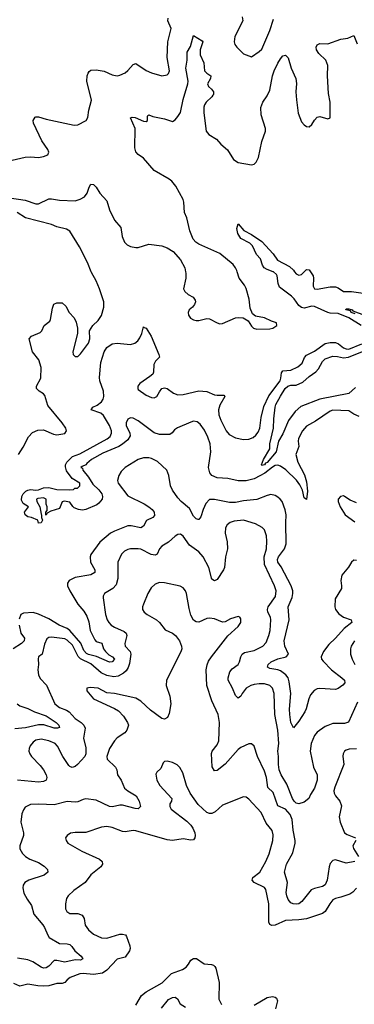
# Model space of a CAD drawing. Header units: inches. Extents: x 1694797 to 1849917, y 907313 to 1017959.
# Tile 798 of 834: x 1824248 to 1826792, y 994424 to 1001918. Entities that reach past the tile are written whole.
import ezdxf

# ---------------------------------------------------------------- set-up
doc = ezdxf.new("R2010")
doc.units = ezdxf.units.IN
doc.header["$MEASUREMENT"] = 0
doc.layers.add('B8020', color=7, linetype='Continuous')
doc.layers.add('B8929', color=7, linetype='Continuous')

msp = doc.modelspace()

# ---------------------------------------------------------------- linework, layer by layer
at = {"layer": 'B8020', "color": 5}
for points, elevation in [([(1824191.5, 1000848.5), (1824290, 1000872.7), (1824330, 1000874.9), (1824390, 1000870.5), (1824430, 1000878), (1824462, 1000890), (1824469.3, 1000910), (1824462.9, 1000930), (1824415.3, 1000995.3), (1824352.8, 1001130), (1824351.5, 1001150), (1824364.6, 1001175.4), (1824370, 1001179.3), (1824390, 1001179.5), (1824450, 1001161.3), (1824663.3, 1001116.7), (1824690, 1001119.3), (1824753.2, 1001150), (1824766.3, 1001173.7), (1824773.2, 1001230), (1824794.7, 1001305.3), (1824757.7, 1001450), (1824761.1, 1001490), (1824768.6, 1001511.4), (1824776.1, 1001523.9), (1824790, 1001534.4), (1824830, 1001537.6), (1824890, 1001526.5), (1824950, 1001499.5), (1824990, 1001490.4), (1825010, 1001494.9), (1825050, 1001514.4), (1825070, 1001530.4), (1825110, 1001578), (1825130, 1001583.8), (1825210, 1001532), (1825250, 1001512.7), (1825330, 1001490.7), (1825370, 1001498), (1825380.7, 1001510), (1825387.6, 1001530), (1825369.7, 1001630), (1825374.6, 1001750), (1825400.5, 1001850), (1825375.6, 1001910), (1825377.4, 1001930)], 640), ([(1825939.4, 1001939.4), (1825945.7, 1001910), (1825884.9, 1001790), (1825878, 1001750), (1825884.9, 1001730), (1825899.1, 1001710), (1825950, 1001658.8), (1826010, 1001636), (1826070, 1001676.3), (1826090, 1001694.8), (1826150, 1001835.5), (1826177.9, 1001922.1)], 640), ([(1825901.6, 1000000), (1825898.7, 1000010), (1825889.7, 1000030), (1825870, 1000055.4), (1825770, 1000138.9), (1825609.7, 1000209.7), (1825586.2, 1000226.2), (1825567.7, 1000247.7), (1825541.7, 1000310), (1825518.9, 1000410), (1825501.7, 1000450), (1825495.4, 1000530), (1825489.8, 1000549.8), (1825435.1, 1000650), (1825404, 1000690), (1825385.4, 1000705.4), (1825271.7, 1000770), (1825190, 1000864.2), (1825150, 1000892.4), (1825131.9, 1000911.9), (1825123.5, 1000943.5), (1825126.6, 1001090), (1825089.7, 1001170.3), (1825103.1, 1001176.9), (1825126.3, 1001173.7), (1825190, 1001147.1), (1825210, 1001143.1), (1825219.5, 1001150), (1825219.6, 1001180.4), (1825222, 1001190), (1825230, 1001194), (1825260.9, 1001180.9), (1825350, 1001164.2), (1825410, 1001142.3), (1825430, 1001156), (1825450, 1001180.3), (1825470, 1001213), (1825490.4, 1001310), (1825527.7, 1001430), (1825529.4, 1001450.6), (1825511.9, 1001548.1), (1825521.7, 1001610), (1825521.9, 1001670), (1825545.9, 1001714.1), (1825570, 1001797), (1825636.7, 1001756.7), (1825640.7, 1001750), (1825621.2, 1001690), (1825621.5, 1001650), (1825648.3, 1001590), (1825653.7, 1001530), (1825670, 1001511.8), (1825701.5, 1001490), (1825698.6, 1001470), (1825674.9, 1001430), (1825683.6, 1001410), (1825707.6, 1001390), (1825721.3, 1001370), (1825721.8, 1001350), (1825717.3, 1001342.7), (1825709.1, 1001330), (1825665, 1001290), (1825652.1, 1001270), (1825647.6, 1001252.4), (1825648.2, 1001210), (1825667.1, 1001070), (1825685, 1001045), (1825743.7, 1001010), (1825777, 1000970), (1825828, 1000928), (1825874.7, 1000854.7), (1825910.4, 1000830.3), (1826010, 1000813.7), (1826030, 1000819.5), (1826045.7, 1000834.3), (1826063.5, 1000870), (1826089.8, 1000990), (1826117, 1001070), (1826117.7, 1001090), (1826084.8, 1001195.2), (1826081.6, 1001250), (1826096.8, 1001290), (1826130, 1001338.9), (1826150, 1001381.3), (1826169.2, 1001490), (1826183.4, 1001530), (1826210, 1001587.6), (1826230, 1001621.3), (1826250, 1001643), (1826270, 1001647.3), (1826290, 1001627.3), (1826311.1, 1001550), (1826347, 1001470), (1826351.9, 1001431.9), (1826347.5, 1001370), (1826352.1, 1001307.9), (1826366.4, 1001206.4), (1826390, 1001140.5), (1826410, 1001117.1), (1826430, 1001104.9), (1826450, 1001104), (1826470, 1001120.7), (1826490, 1001154.8), (1826510, 1001177.3), (1826530, 1001180.5), (1826590, 1001162.8), (1826609.1, 1001170.9), (1826608, 1001290), (1826597, 1001357), (1826589.7, 1001490), (1826590.8, 1001570), (1826576.8, 1001610), (1826521.9, 1001661.9), (1826504.2, 1001690), (1826502.2, 1001710), (1826510, 1001728.2), (1826530, 1001737.8), (1826590, 1001735.4), (1826690, 1001769.3), (1826742.5, 1001777.5), (1826790, 1001798.4), (1826813.5, 1001733.5)], 620), ([(1824170, 1000561.5), (1824290, 1000545.7), (1824370, 1000515.6), (1824390, 1000516.5), (1824470, 1000554.7), (1824490, 1000555.2), (1824550, 1000544.5), (1824670, 1000539.2), (1824709, 1000551), (1824740.5, 1000570), (1824762.2, 1000597.8), (1824776.9, 1000643.1), (1824790, 1000667.3), (1824810, 1000663.8), (1824830, 1000642.4), (1824857.5, 1000597.5), (1824910, 1000538.9), (1824931.2, 1000471.2), (1824970, 1000392.7), (1825016.4, 1000336.4), (1825027, 1000267), (1825046, 1000226), (1825064.2, 1000204.2), (1825090, 1000191.5), (1825130, 1000184.4), (1825150, 1000185.5), (1825230, 1000210.2), (1825330, 1000196.5), (1825370, 1000181.3), (1825413.7, 1000153.7), (1825470, 1000090.6), (1825503.7, 1000030), (1825509.9, 1000000)], 620), ([(1824791, 1000000), (1824764.1, 1000070), (1824703.2, 1000190), (1824628, 1000308), (1824603.4, 1000323.4), (1824530, 1000340.8), (1824490, 1000359.2), (1824291, 1000411), (1824229.7, 1000450)], 620), ([(1826176.6, 1000000), (1826130, 1000016.7), (1826108, 1000030), (1826094.6, 1000050), (1826078.1, 1000098.1), (1826049.6, 1000130), (1826018.2, 1000198.2), (1825998, 1000218), (1825930, 1000253.5), (1825907.2, 1000290), (1825900.3, 1000330), (1825910, 1000364), (1825952.8, 1000312.8), (1826010, 1000284.5), (1826089.2, 1000230), (1826176.6, 1000136.6), (1826208.5, 1000088.5), (1826298.6, 1000038.6), (1826330.6, 1000010.6), (1826338.5, 1000000)], 580), ([(1826412.4, 1000000), (1826430, 1000016.5), (1826450, 1000014.4), (1826459.3, 1000000)], 580)]:
    msp.add_lwpolyline(points, dxfattribs=dict(at, elevation=elevation))
at = {"layer": 'B8929', "color": 5}
for points, elevation in [([(1824238.4, 998610), (1824274.2, 998665.9), (1824315.6, 998744.4), (1824344.7, 998775.3), (1824386.6, 998793.4), (1824430, 998795.6), (1824504.5, 998764.5), (1824530, 998759.5), (1824590, 998768.9), (1824602.9, 998790), (1824598.7, 998810), (1824569.7, 998850), (1824460.9, 998980.9), (1824438.9, 999058.9), (1824429.7, 999070), (1824395.4, 999090), (1824375.6, 999110), (1824376.5, 999130), (1824409.3, 999190.7), (1824411.3, 999270), (1824393.6, 999330), (1824344, 999390), (1824320.5, 999490), (1824338.4, 999510), (1824403.5, 999536.5), (1824415.8, 999550), (1824434, 999590), (1824476.3, 999623.7), (1824483.1, 999636.9), (1824497, 999723), (1824507.2, 999752.8), (1824530, 999764.4), (1824570, 999763.7), (1824598.9, 999738.9), (1824625, 999690), (1824661.3, 999650), (1824677.3, 999617.3), (1824686.7, 999570), (1824686.7, 999530), (1824652.4, 999390), (1824654.9, 999370), (1824670, 999353.7), (1824690, 999355.3), (1824710, 999374.4), (1824770, 999457.1), (1824780.4, 999490), (1824779.7, 999550), (1824803.9, 999590), (1824843.5, 999630), (1824870, 999667.3), (1824888.3, 999730), (1824888.4, 999770), (1824854.2, 999870), (1824829, 999930), (1824793.5, 999993.5), (1824791, 1000000)], 620), ([(1825509.9, 1000000), (1825512, 999990), (1825510.3, 999950), (1825494.4, 999870), (1825503, 999850), (1825530, 999827), (1825567.4, 999807.4), (1825583.1, 999783.1), (1825584.2, 999770), (1825577.4, 999750), (1825561.3, 999730), (1825536.4, 999710), (1825528.4, 999690), (1825532.4, 999670), (1825547.3, 999647.3), (1825570, 999633.4), (1825590, 999628.4), (1825610.6, 999629.4), (1825670, 999644.4), (1825690, 999641.5), (1825750, 999610.4), (1825770, 999604.4), (1825790, 999606), (1825890, 999648.2), (1825910, 999652.4), (1825948.2, 999648.2), (1825985.8, 999625.8), (1826010, 999586.8), (1826026.8, 999570), (1826050, 999562), (1826150, 999564.9), (1826174, 999570), (1826204, 999590), (1826202, 999610), (1826163.3, 999623.3), (1826108.7, 999650), (1826041, 999661), (1826018.7, 999678.7), (1826001.6, 999721.6), (1825991.8, 999790), (1825970, 999872), (1825956.6, 999896.6), (1825916, 999950), (1825901.6, 1000000)], 620), ([(1826845.7, 999590), (1826750, 999648.8), (1826670, 999681.2), (1826610, 999683.5), (1826590, 999689.9), (1826490, 999734.7), (1826470, 999736.8), (1826410, 999722.3), (1826390, 999726.9), (1826370, 999742.3), (1826334.6, 999794.6), (1826314.6, 999814.6), (1826223.2, 999883.2), (1826213.6, 999910), (1826206.7, 999970), (1826200.1, 999980.1), (1826179.1, 999999.1), (1826176.6, 1000000)], 580), ([(1826338.5, 1000000), (1826350, 999984.6), (1826370, 999974), (1826390, 999979.1), (1826412.4, 1000000)], 580), ([(1826459.3, 1000000), (1826478.7, 999970), (1826482, 999950), (1826479.2, 999890), (1826490, 999869), (1826510, 999866.7), (1826610, 999884.4), (1826650, 999884.9), (1826670, 999877), (1826710.2, 999850.2), (1826770, 999849.4), (1826930, 999826.7), (1827010, 999845.3), (1827050, 999866.3), (1827069.7, 999890), (1827073.6, 999910), (1827046.2, 999986.2), (1827046.9, 1000000)], 580), ([(1826798.9, 999678.9), (1826769.7, 999690), (1826763.2, 999703.2), (1826727.8, 999710), (1826730, 999718.8), (1826750, 999718.6), (1826775.5, 999710), (1826781.7, 999701.7), (1826870.1, 999670.1)], 560), ([(1826830, 998899.3), (1826790, 998915.3), (1826750, 998940.2), (1826630, 998946.8), (1826610, 998937.8), (1826498, 998862), (1826430, 998824.5), (1826398.9, 998790), (1826368, 998730), (1826364.6, 998710), (1826371, 998670), (1826349, 998610), (1826364, 998550), (1826413.9, 998453.9), (1826430, 998401.1), (1826436.9, 998330), (1826430, 998266), (1826410, 998278), (1826397.9, 998337.9), (1826378.1, 998378.1), (1826353, 998413), (1826271.2, 998491.2), (1826230, 998521), (1826210, 998527.7), (1826190, 998524.1), (1826170, 998513), (1826112.6, 998467.4), (1826074.7, 998445.3), (1826030, 998424.9), (1825970, 998408.5), (1825910, 998409.1), (1825830, 998427.3), (1825750, 998432.3), (1825710, 998449.3), (1825694.4, 998470), (1825684.9, 998510), (1825701.6, 998630), (1825697, 998690), (1825679.7, 998739.7), (1825653.2, 998793.2), (1825620.5, 998840.5), (1825598.2, 998858.2), (1825570, 998861.9), (1825550, 998855.7), (1825448.6, 998811.4), (1825424, 998796), (1825406.8, 998773.2), (1825390, 998761.1), (1825310, 998762.2), (1825270, 998773.2), (1825150, 998865.5), (1825110, 998884.8), (1825090, 998888.5), (1825070, 998878.4), (1825057.6, 998850), (1825057.8, 998830), (1825085.6, 998770), (1825087.7, 998750), (1825070, 998719.9), (1825030, 998686.7), (1825001.8, 998670), (1824880.7, 998619.3), (1824794.4, 998570), (1824758.5, 998541.5), (1824750, 998529), (1824722, 998518), (1824714, 998510), (1824725.4, 998505.4), (1824727.3, 998490), (1824770, 998436.9), (1824802.8, 998382.8), (1824850, 998341.1), (1824872.8, 998310), (1824877.2, 998290), (1824874.2, 998270), (1824850, 998239.1), (1824833.7, 998226.3), (1824750, 998189.9), (1824724.7, 998184.7), (1824695.1, 998190), (1824662.7, 998202.7), (1824651.9, 998211.9), (1824630, 998247.3), (1824586.5, 998253.5), (1824570.7, 998249.3), (1824550, 998198), (1824483.6, 998176.4), (1824458, 998162), (1824450, 998146), (1824446, 998150), (1824446, 998170), (1824458, 998182), (1824458, 998210), (1824448.7, 998230), (1824449, 998270), (1824430, 998279.5), (1824384.9, 998275.1), (1824374.8, 998270), (1824378, 998250), (1824401.6, 998210), (1824410, 998154), (1824414, 998150), (1824414, 998130), (1824422, 998110), (1824410, 998088), (1824390, 998086), (1824386, 998110), (1824338, 998130), (1824310, 998135.1), (1824289.3, 998150), (1824285.2, 998170), (1824313.6, 998210), (1824274.7, 998234.7), (1824262, 998262), (1824263.5, 998290), (1824274.6, 998310), (1824295.6, 998330), (1824310, 998338.4), (1824330, 998342.5), (1824370, 998336.2), (1824390, 998339.2), (1824430, 998355.3), (1824470, 998358.8), (1824530, 998343.5), (1824630, 998338.8), (1824658, 998342), (1824668.4, 998351.6), (1824687.3, 998352.7), (1824706, 998370), (1824704, 998390), (1824646.8, 998426.8), (1824604.7, 998484.7), (1824595.3, 998515.3), (1824596.3, 998530), (1824607.1, 998550), (1824650, 998593.4), (1824705.1, 998614.9), (1824912.8, 998727.2), (1824934.8, 998745.2), (1824945.4, 998770), (1824945.2, 998790), (1824931.4, 998830), (1824884.7, 998904.7), (1824864.2, 998924.2), (1824791.8, 998950), (1824805.1, 998970), (1824836.8, 998983.2), (1824869.9, 999010), (1824883.1, 999030), (1824887.9, 999050), (1824886.2, 999090), (1824857.8, 999170), (1824854.7, 999194.7), (1824864.9, 999310), (1824890, 999390.9), (1824910, 999423.6), (1824950, 999450.8), (1824990, 999456.4), (1825090, 999445.9), (1825124.2, 999455.8), (1825145.5, 999474.5), (1825162.2, 999497.8), (1825176.5, 999530), (1825190, 999581), (1825194.9, 999574.9), (1825210, 999570.4), (1825247.8, 999510), (1825306.4, 999370), (1825310.3, 999350), (1825281.3, 999318.7), (1825267.2, 999292.8), (1825265.2, 999234.8), (1825259.1, 999220.9), (1825238.3, 999201.7), (1825162.5, 999150), (1825145.5, 999130), (1825145.9, 999110), (1825150, 999104.2), (1825210, 999060.2), (1825250, 999043.2), (1825270, 999040.3), (1825290, 999050.4), (1825310, 999086), (1825330, 999110.4), (1825350, 999116.5), (1825370, 999111.6), (1825416.9, 999076.9), (1825450, 999063.9), (1825490, 999066.1), (1825610, 999092.7), (1825670, 999089), (1825730, 999063.4), (1825750, 999059.8), (1825799.7, 999059.7), (1825807.2, 999050), (1825770, 998984.8), (1825760.6, 998950), (1825763.2, 998910), (1825776.4, 998870), (1825818.3, 998790), (1825841.7, 998761.7), (1825890, 998735.4), (1825950, 998723.5), (1825990, 998726.4), (1826022.5, 998737.5), (1826044.5, 998755.5), (1826061.6, 998778.4), (1826074.9, 998810), (1826083.4, 998890), (1826105, 998975), (1826143.4, 999056.6), (1826228.8, 999170), (1826234.9, 999190), (1826238, 999230), (1826250, 999245.9), (1826310, 999249.6), (1826363.8, 999276.2), (1826395.4, 999304.6), (1826413.7, 999346.3), (1826430, 999364.6), (1826490, 999395.1), (1826570, 999453.9), (1826610, 999462), (1826650, 999461), (1826672.1, 999452.1), (1826710, 999421.6), (1826730, 999412.4), (1826750, 999411.8), (1826850.6, 999450)], 580), ([(1826801.6, 999118.4), (1826750, 999074.2), (1826530.4, 999030), (1826385, 998975.1), (1826342.9, 998937.1), (1826293.2, 998866.8), (1826250, 998767.3), (1826215.5, 998710), (1826198, 998630), (1826130, 998548.1), (1826117.3, 998542.7), (1826110, 998529.9), (1826090, 998526.3), (1826086.9, 998530), (1826102.8, 998570), (1826148.9, 998651.1), (1826150.9, 998690.9), (1826178.9, 998810), (1826179.3, 998880.7), (1826189.8, 998969.8), (1826196.8, 998990), (1826230, 999053.8), (1826267.4, 999110), (1826287.2, 999130), (1826310, 999136.4), (1826350, 999137.3), (1826399.8, 999160.2), (1826450, 999203.6), (1826501, 999239), (1826519.3, 999260.7), (1826550, 999317.1), (1826570, 999336), (1826630, 999356.3), (1826665.6, 999354.4), (1826710, 999343.4), (1826748.9, 999348.9), (1826893.2, 999406.8)], 560), ([(1826810, 997801.6), (1826790, 997803.5), (1826770.4, 997790), (1826749.2, 997750.8), (1826698, 997690), (1826688.9, 997651.1), (1826695.9, 997610), (1826694, 997590), (1826647.6, 997510), (1826644.2, 997450), (1826650.2, 997430), (1826675.8, 997395.8), (1826711.2, 997371.2), (1826767.7, 997350), (1826772.7, 997330), (1826714.4, 997285.6), (1826650, 997210.6), (1826597.7, 997162.3), (1826558.7, 997110), (1826540.2, 997070), (1826544, 997050), (1826555.3, 997035.3), (1826618.6, 996970), (1826698, 996910), (1826717.6, 996890), (1826720.3, 996870), (1826705.9, 996854.1), (1826670, 996828.4), (1826650, 996821.4), (1826530, 996828.7), (1826510, 996825.1), (1826487.4, 996812.6), (1826460.5, 996779.5), (1826445.8, 996750), (1826427.6, 996672.4), (1826415.8, 996650), (1826370, 996578), (1826330, 996528), (1826310, 996568.7), (1826301, 996630), (1826299.9, 996670), (1826309.2, 996790), (1826297.5, 996877.5), (1826288.4, 996910), (1826271.7, 996931.7), (1826230, 996961.8), (1826209.9, 996969.9), (1826150, 996980.8), (1826131.6, 996990), (1826137.4, 997010), (1826161.1, 997030), (1826210, 997053.2), (1826273.6, 997070), (1826292.9, 997090), (1826264.1, 997150), (1826259, 997190), (1826296.5, 997350), (1826289, 997450), (1826320.4, 997519.6), (1826325.6, 997550), (1826323.9, 997570), (1826312.8, 997610), (1826235, 997755), (1826211.7, 997790), (1826208.1, 997810), (1826217.1, 997830), (1826262.7, 997890), (1826274.4, 997930), (1826270.8, 998090), (1826274.5, 998150), (1826267.5, 998187.5), (1826243.5, 998250), (1826229.8, 998270), (1826210, 998285.3), (1826190, 998296.5), (1826156.7, 998303.3), (1826130, 998297.7), (1826050, 998267.5), (1825950, 998257.2), (1825890, 998244.2), (1825844.3, 998244.3), (1825730, 998266.6), (1825690, 998266.4), (1825664, 998236), (1825643, 998190), (1825625.3, 998134.7), (1825610, 998114.3), (1825604.7, 998115.3), (1825590, 998118.7), (1825570, 998138.8), (1825538.5, 998198.5), (1825475.1, 998250), (1825450, 998278.3), (1825410, 998336.9), (1825395, 998370), (1825380.8, 998450), (1825366.9, 998490), (1825295, 998555), (1825250, 998579.1), (1825230, 998584.5), (1825190, 998584), (1825150, 998570.6), (1825050.5, 998509.5), (1825020.5, 998479.5), (1825001.8, 998450), (1824991.7, 998410), (1824997.8, 998390), (1825070, 998295.5), (1825193.5, 998233.5), (1825230.5, 998210.5), (1825255.9, 998190), (1825271.1, 998170), (1825274.2, 998145.8), (1825260.4, 998130), (1825212.4, 998107.6), (1825190, 998064), (1825170, 998050.7), (1825094.9, 998065.1), (1825070, 998064.7), (1824970, 998026.3), (1824939.6, 998010), (1824857.9, 997942.1), (1824790, 997846.6), (1824783.6, 997830), (1824786.9, 997790), (1824820.2, 997730), (1824819.6, 997710), (1824790, 997693.3), (1824670, 997673.2), (1824623.7, 997650), (1824610.3, 997630), (1824611.3, 997610), (1824630.2, 997570), (1824690.1, 997470.1), (1824735.4, 997415.4), (1824757.7, 997377.7), (1824774.2, 997334.2), (1824783.6, 997270), (1824818.2, 997198.2), (1824830, 997184.8), (1824871.8, 997171.8), (1824885.5, 997130), (1824899.5, 997110), (1824924.7, 997084.7), (1824954.4, 997070), (1824967.9, 997050), (1824950.3, 997030), (1824930, 997027.1), (1824831.9, 997071.9), (1824770, 997086.9), (1824755.2, 997095.2), (1824736.4, 997116.4), (1824712.8, 997172.8), (1824630, 997270.3), (1824610, 997284.4), (1824549.2, 997309.2), (1824470, 997359), (1824390, 997394), (1824350, 997406.6), (1824277.8, 997402.2), (1824256.4, 997390), (1824243.9, 997356.1)], 620), ([(1826810, 998242), (1826761.4, 998261.4), (1826719, 998290), (1826710, 998293.3), (1826687.7, 998290), (1826670.6, 998270), (1826668.5, 998250), (1826684, 998210), (1826722, 998150), (1826797.2, 998097.2)], 620), ([(1826816.7, 996723.3), (1826747.8, 996572.2), (1826718, 996562), (1826630, 996561), (1826590, 996546.2), (1826570, 996537.6), (1826510, 996494.8), (1826490, 996470.9), (1826463.9, 996410), (1826456.1, 996350), (1826482.6, 996230), (1826509.2, 996170), (1826509.3, 996130), (1826489.5, 996070.5), (1826458.4, 996021.6), (1826445.9, 995990), (1826410, 995962.5), (1826370, 995950.5), (1826350, 995955.7), (1826335, 995970), (1826322.4, 995990), (1826278.8, 996098.8), (1826237.4, 996170), (1826220.2, 996210), (1826215, 996250), (1826216.5, 996310), (1826210.6, 996350), (1826217.6, 996410), (1826211, 996510), (1826189.3, 996630), (1826182, 996790), (1826169.8, 996830), (1826149.9, 996849.9), (1826110, 996862.3), (1826070, 996864.1), (1826030, 996857.3), (1826006.3, 996850), (1825970.2, 996830), (1825938.5, 996790), (1825930, 996769.4), (1825910, 996755.1), (1825890, 996775.1), (1825866.3, 996830), (1825832.9, 996890), (1825832.7, 996910), (1825846.3, 996953.7), (1825863.7, 996976.3), (1825909.1, 997010.9), (1825918.9, 997030), (1825929, 997070), (1825940.3, 997090), (1825958.5, 997101.5), (1826030, 997118.2), (1826098, 997150), (1826122, 997178), (1826143.2, 997230), (1826151.4, 997270), (1826158.6, 997350), (1826155, 997370), (1826134.8, 997410), (1826131.5, 997430), (1826138.6, 997450), (1826193.2, 997526.8), (1826198.1, 997570), (1826185.8, 997610), (1826110.4, 997770.4), (1826107.9, 997830), (1826124.4, 997890), (1826127.4, 997950), (1826124, 997990), (1826110, 998035.1), (1826092.9, 998052.9), (1826040.7, 998080.7), (1825950, 998108.1), (1825878.8, 998101.2), (1825848.5, 998091.5), (1825825.2, 998074.8), (1825812.8, 998050), (1825810.2, 998010), (1825824.8, 997944.8), (1825829.3, 997890), (1825813.8, 997830), (1825805, 997750), (1825797.3, 997730), (1825750, 997657), (1825730, 997647.3), (1825710, 997661.2), (1825687.4, 997750), (1825644.2, 997830), (1825610, 997868.4), (1825539.6, 997919.6), (1825490, 997987.3), (1825470, 998002.9), (1825450, 997999.5), (1825430, 997987.3), (1825378.2, 997941.8), (1825330, 997912.4), (1825310.1, 997889.9), (1825292.9, 997850), (1825277.6, 997842.4), (1825246.6, 997846.6), (1825170, 997887.6), (1825150, 997891.9), (1825090, 997889.8), (1825070, 997886.2), (1825045.8, 997874.2), (1825020.8, 997850), (1824993.8, 997790), (1824994.4, 997665.6), (1824982.7, 997617.3), (1824954.9, 997590), (1824893, 997550), (1824883.1, 997530), (1824882.9, 997517.1), (1824901.3, 997390), (1824912.9, 997350), (1824924.6, 997330), (1824944.2, 997310), (1824970, 997293.8), (1825042.5, 997262.5), (1825057, 997250), (1825061.5, 997230), (1825047.7, 997170), (1825050.2, 997150), (1825087.8, 997110), (1825092.6, 997090), (1825082.4, 997017.6), (1825072, 996988), (1825056.9, 996963.1), (1825036.1, 996943.9), (1824997.7, 996922.3), (1824962.6, 996917.4), (1824910, 996926.7), (1824868.3, 996948.3), (1824790, 997015.8), (1824710, 997053.1), (1824692.5, 997072.5), (1824650, 997158.5), (1824610, 997196.5), (1824590, 997204.7), (1824490, 997219.7), (1824470, 997216.3), (1824454.6, 997205.4), (1824435.6, 997164.4), (1824418.4, 997090), (1824391.8, 997068.2), (1824387.1, 997052.9), (1824390.3, 997010), (1824385.2, 996970), (1824391, 996931), (1824404.5, 996904.4), (1824452.6, 996852.6), (1824516, 996710), (1824550, 996683.2), (1824602.8, 996662.8), (1824623.9, 996650), (1824670, 996599.7), (1824716, 996570), (1824736.5, 996550), (1824745.3, 996525.2), (1824733.2, 996450), (1824750, 996376), (1824751.6, 996330), (1824742.9, 996310), (1824687.3, 996250), (1824670, 996234.8), (1824647.1, 996227.1), (1824630, 996233.3), (1824622.5, 996242.5), (1824576.9, 996310), (1824534.6, 996390), (1824517.7, 996410), (1824469.3, 996430), (1824410, 996441.1), (1824370, 996435), (1824350, 996419.7), (1824328.6, 996391.4), (1824319.6, 996370), (1824318.3, 996350), (1824324.4, 996330), (1824337.3, 996310), (1824403, 996243), (1824429.3, 996210), (1824450.3, 996169.7), (1824454.7, 996150), (1824449.1, 996130.9), (1824430, 996120.3), (1824390, 996116), (1824230, 996129.8)], 640), ([(1826797.3, 995510), (1826730, 995497.3), (1826650, 995523.5), (1826630, 995519.7), (1826610, 995495.1), (1826600.2, 995470), (1826587.2, 995370), (1826570, 995334.7), (1826550, 995320.4), (1826490, 995306), (1826465.5, 995294.5), (1826394.4, 995205.6), (1826370, 995189.8), (1826350, 995186), (1826328.2, 995188.2), (1826310, 995196.3), (1826290, 995222.9), (1826278.9, 995250), (1826274.9, 995274.9), (1826285.6, 995350), (1826262.7, 995430), (1826277.4, 995490), (1826324.1, 995575.9), (1826342.6, 995650), (1826343.8, 995670), (1826327.4, 995750), (1826320.4, 995830), (1826304.4, 995870), (1826270, 995909.9), (1826210, 995935.3), (1826175.5, 996035.5), (1826134.7, 996074.7), (1826123.6, 996150), (1826110, 996197.6), (1826057.4, 996310), (1826030, 996389.3), (1826010, 996407.3), (1825990, 996407.8), (1825930, 996379.7), (1825910, 996363.5), (1825810, 996252.3), (1825750, 996204), (1825730, 996202), (1825711.1, 996231.1), (1825706.7, 996333.3), (1825711.2, 996350), (1825750, 996398.7), (1825762, 996430), (1825766.6, 996570), (1825757.6, 996630), (1825710, 996734.5), (1825671.4, 996850), (1825666.6, 996970), (1825672.9, 997007.1), (1825684.1, 997035.9), (1825706.9, 997070), (1825830.9, 997229.1), (1825910, 997298.8), (1825929.3, 997330), (1825930, 997358), (1825922, 997370), (1825910, 997376), (1825850, 997357), (1825810, 997336.2), (1825790, 997333.3), (1825730, 997358.3), (1825690, 997363.5), (1825670, 997359.7), (1825610, 997333.6), (1825590, 997334), (1825570, 997347), (1825550, 997385.2), (1825536.6, 997436.6), (1825517.4, 997550), (1825509.6, 997570), (1825490, 997594.5), (1825467.9, 997607.9), (1825350, 997632.8), (1825310, 997634.7), (1825277.4, 997622.6), (1825247, 997593), (1825223.1, 997550), (1825188.4, 997470), (1825182.4, 997450), (1825183, 997430), (1825193.4, 997410), (1825216.3, 997390), (1825289.3, 997349.3), (1825311.1, 997331.1), (1825353.6, 997273.6), (1825409.4, 997249.4), (1825431.7, 997231.7), (1825462.4, 997190), (1825479, 997150), (1825480.3, 997130), (1825472.6, 997107.4), (1825363.1, 996890), (1825362, 996850), (1825388.7, 996770), (1825397.6, 996710), (1825383.4, 996636.6), (1825372, 996608), (1825350, 996593.6), (1825330, 996599.7), (1825241.9, 996661.9), (1825170, 996731.2), (1825130, 996753.5), (1824970, 996788.5), (1824910, 996794.5), (1824844, 996830), (1824784.4, 996835.6), (1824758, 996830), (1824758.8, 996810), (1824810, 996748.4), (1824970, 996676.5), (1824998.6, 996658.6), (1825038, 996618), (1825068.5, 996570), (1825075.5, 996550), (1825061.6, 996510), (1825047.7, 996490), (1824990, 996451.1), (1824967.6, 996430), (1824931.7, 996370), (1824910.3, 996310), (1824913.7, 996290), (1824977.6, 996230), (1824987.3, 996210), (1824992.2, 996170), (1825019.2, 996130), (1825044.2, 996070), (1825070, 996048.7), (1825134.4, 996010), (1825155.3, 995970), (1825166.3, 995930), (1825147.8, 995912.2), (1825125.8, 995914.2), (1825030, 995940.2), (1825010, 995939.9), (1824953.3, 995926.8), (1824930.9, 995929.1), (1824830, 995977.2), (1824750, 995987), (1824730, 995983.1), (1824690, 995964.2), (1824670, 995961.8), (1824610, 995967.6), (1824510, 995943.1), (1824392.6, 995947.4), (1824330, 995944.2), (1824290, 995923.7), (1824276, 995904), (1824265.4, 995874.6), (1824256.1, 995810), (1824278, 995730), (1824277.3, 995710), (1824248.7, 995630), (1824250, 995606.8), (1824270, 995573), (1824292.7, 995550), (1824325.5, 995530), (1824390, 995502.9), (1824434.3, 995474.3), (1824459.5, 995450), (1824463.1, 995430), (1824434.1, 995405.9), (1824317.6, 995370), (1824286.5, 995350), (1824274.9, 995330), (1824271.3, 995310), (1824280.2, 995270), (1824304.2, 995224.2), (1824337, 995177), (1824356.6, 995110), (1824425, 995030), (1824437.4, 995010), (1824460.9, 994950), (1824472.8, 994932.8), (1824550, 994887.5), (1824610, 994885.2), (1824630, 994879), (1824645.2, 994865.2), (1824666.9, 994830), (1824715.3, 994790), (1824728, 994770), (1824710, 994758.9), (1824670, 994761.8), (1824590, 994745.2), (1824530, 994758.5), (1824510, 994758.8), (1824470, 994713.5), (1824450, 994701.2), (1824430, 994699.8), (1824410, 994706.9), (1824347.6, 994747.6), (1824310, 994763.1), (1824230, 994776.1)], 660), ([(1824243.2, 997310), (1824257.7, 997250), (1824284.2, 997210), (1824281.3, 997190), (1824261.1, 997170), (1824199, 997130)], 620), ([(1826794.7, 997190), (1826769.4, 997150.6), (1826763.6, 997130), (1826764.4, 997090), (1826775.5, 997050), (1826795.3, 997010)], 640), ([(1824229.3, 996710), (1824250, 996695), (1824310, 996676.5), (1824360.3, 996650), (1824450, 996619), (1824525.5, 996570), (1824545.3, 996550), (1824550.3, 996530), (1824534.7, 996525.3), (1824510, 996526.5), (1824430.4, 996550.4), (1824390, 996552.5), (1824291.1, 996528.9), (1824210, 996521.2)], 620), ([(1826810, 996367.4), (1826752.8, 996367.2), (1826730, 996359.7), (1826717.1, 996350), (1826707, 996330), (1826706, 996314), (1826713.1, 996250), (1826644.1, 996075.9), (1826638, 996050), (1826639.6, 996030), (1826648.8, 996010), (1826682, 995970), (1826694, 995934), (1826678.5, 995850), (1826684.7, 995810), (1826717.4, 995730), (1826737, 995717), (1826800.5, 995690)], 660), ([(1826810, 995307), (1826782, 995278), (1826757.6, 995262.4), (1826690, 995238.9), (1826650, 995230.7), (1826630, 995219.1), (1826605.5, 995190), (1826571.5, 995130), (1826550, 995114.8), (1826430, 995075.5), (1826370, 995066.5), (1826270, 995062.5), (1826190, 995027.2), (1826165, 995024.9), (1826150.7, 995030.7), (1826142.4, 995050), (1826141.4, 995190), (1826118.8, 995298.8), (1826110, 995312.7), (1826031, 995350), (1826014.7, 995370), (1826020.4, 995390), (1826073.2, 995430), (1826120.3, 995510), (1826144.8, 995570), (1826173.5, 995670), (1826174.5, 995714.5), (1826168.2, 995748.2), (1826121.9, 995801.9), (1826084.2, 995884.2), (1825990, 995986), (1825970, 996001.6), (1825950, 996002.9), (1825790, 995941.1), (1825734, 995890), (1825710, 995877.2), (1825690, 995877.6), (1825670, 995885.1), (1825605, 995944.9), (1825544.2, 996030), (1825516.3, 996090), (1825487.2, 996187.2), (1825466.6, 996226.6), (1825446.5, 996246.5), (1825410, 996265.1), (1825370, 996274), (1825350, 996272.3), (1825339.1, 996260.9), (1825321.1, 996218.9), (1825291.3, 996190), (1825284, 996176), (1825290.7, 996130), (1825313.4, 996090), (1825404.9, 995990), (1825402, 995970), (1825388.8, 995950), (1825389, 995930), (1825400.9, 995910), (1825518.8, 995818.8), (1825548.4, 995788.4), (1825564.5, 995764.4), (1825579.2, 995730), (1825581.8, 995710), (1825579, 995690), (1825570, 995675.6), (1825550, 995672.4), (1825490, 995684.5), (1825410, 995672), (1825370, 995675.5), (1825130, 995743.9), (1825110, 995746), (1825050, 995737.6), (1825030, 995740.3), (1824950, 995768.7), (1824910, 995776.4), (1824870, 995772.1), (1824750, 995731), (1824668.8, 995731.2), (1824634, 995726), (1824607.7, 995710), (1824597.3, 995690), (1824600.7, 995670), (1824614.8, 995650), (1824720.7, 995590), (1824855.5, 995530), (1824875.3, 995510), (1824877, 995490), (1824864.9, 995470), (1824788.9, 995410), (1824745.5, 995350), (1824659.1, 995290), (1824615.5, 995250), (1824603, 995230), (1824595.5, 995190), (1824597.3, 995150), (1824606, 995130), (1824630, 995116.3), (1824690, 995115.3), (1824723.2, 995103.2), (1824737.3, 995077.3), (1824747, 995027), (1824771.7, 994990), (1824810, 994958), (1824870, 994930.2), (1824910, 994926.9), (1825010, 994957.7), (1825030, 994959.1), (1825052.3, 994952.3), (1825061.1, 994941.1), (1825084.4, 994870), (1825087.8, 994850), (1825082.6, 994830), (1825050, 994783.5), (1824990, 994768.9), (1824910, 994683.2), (1824878.7, 994661.3), (1824809.7, 994650.3), (1824730, 994658.2), (1824704.5, 994655.5), (1824630.6, 994629.4), (1824608.4, 994611.6), (1824590, 994588.9), (1824570, 994582.9), (1824530, 994583.6), (1824470, 994565.6), (1824430, 994561.7), (1824384.8, 994564.8), (1824310, 994578.3), (1824250, 994562.4), (1824203.3, 994583.3)], 680), ([(1826803.7, 995670), (1826781.7, 995630), (1826785.7, 995610), (1826823.1, 995550)], 660), ([(1825130, 994416.5), (1825174.9, 994490), (1825210, 994519.5), (1825331.3, 994588.7), (1825401.8, 994658.2), (1825485.7, 994690), (1825513, 994707), (1825532.8, 994730), (1825550, 994760.4), (1825570, 994773.6), (1825591.7, 994771.7), (1825650, 994732.8), (1825706.7, 994726.7), (1825721.3, 994721.3), (1825732.9, 994712.9), (1825739.6, 994699.6), (1825764, 994590), (1825762.6, 994462.6), (1825783.5, 994423.5)], 680), ([(1825325.3, 994394.7), (1825379.5, 994460.5), (1825410, 994477), (1825430, 994477.6), (1825447, 994467), (1825469, 994429), (1825510, 994402.4)], 660), ([(1826030, 994418.3), (1826130, 994476.3), (1826170, 994483.6), (1826190, 994478.9), (1826200.3, 994470), (1826207.8, 994450), (1826194, 994390)], 680)]:
    msp.add_lwpolyline(points, dxfattribs=dict(at, elevation=elevation))

doc.saveas('drawing.dxf')
